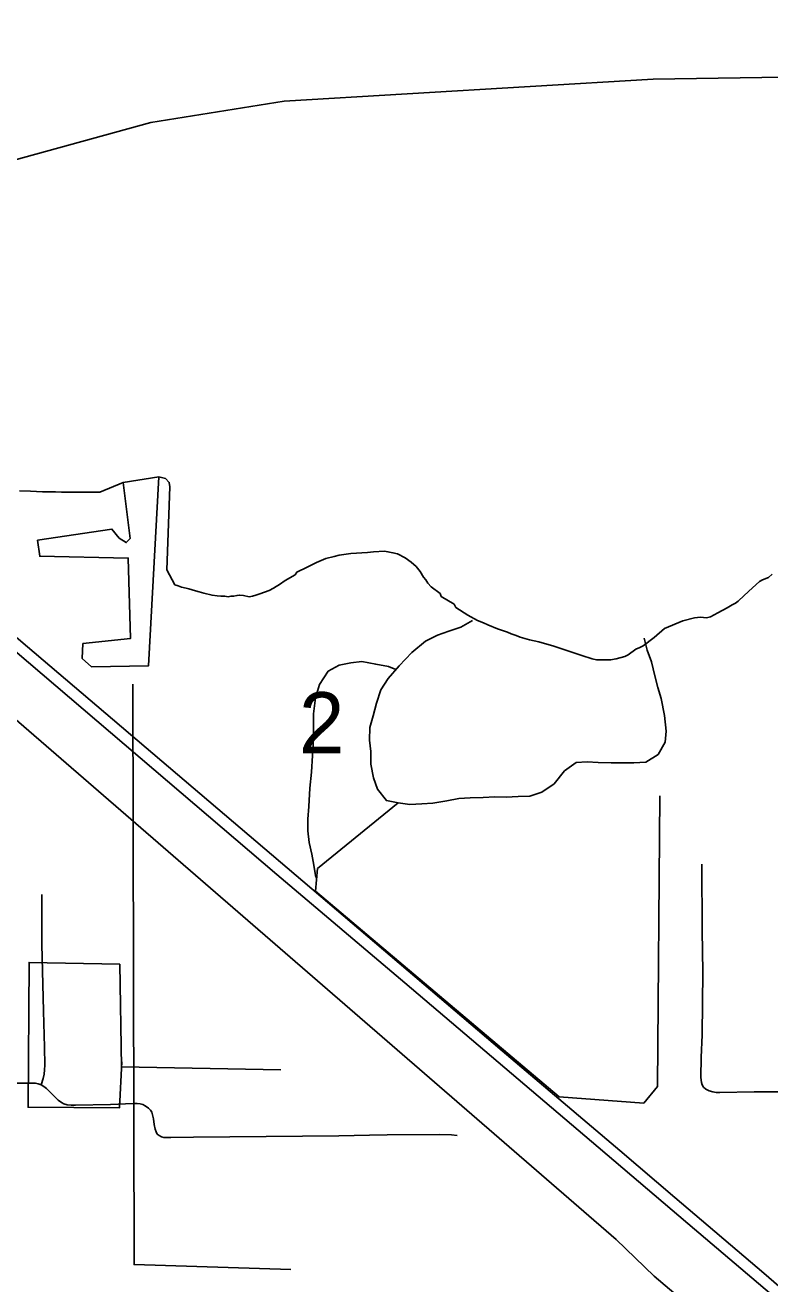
# Model space of a CAD drawing. Extents: x 0 to 34, y 0 to 22.
# Drawn here: x 2.4461 to 2.7014, y 18.0054 to 18.437 of the extents above; entities that cross this region are included whole.
import ezdxf

# ---------------------------------------------------------------- set-up
doc = ezdxf.new("R2010")
doc.units = 0
for name, color, linetype in [('GM_X_Corporation', 7, 'Continuous'), ('GM_X_Major_River', 7, 'Continuous'), ('GM_X_Minor_River', 7, 'Continuous'), ('GM_X_Section_Text', 7, 'Continuous'), ('GM_X_State_Route', 7, 'Continuous'), ('GM_X_Township_Road', 7, 'Continuous')]:
    doc.layers.add(name, color=color, linetype=linetype)

msp = doc.modelspace()

# ---------------------------------------------------------------- linework, layer by layer
at = {"layer": 'GM_X_Corporation'}
msp.add_lwpolyline([(3.00478, 18.43707), (2.97992, 18.42919), (2.92938, 18.42252), (2.66141, 18.41843), (2.5349, 18.41088), (2.48912, 18.40358), (2.36749, 18.37012), (2.29892, 18.34983), (2.2944, 18.34848), (2.29017, 18.34722), (2.28004, 18.34423), (2.20498, 18.31695), (2.13026, 18.28436), (2.1, 18.27405), (2.1, 16.59135)], dxfattribs=at)
at = {"layer": 'GM_X_Major_River'}
msp.add_line((2.49192, 18.28213), (2.47972, 18.28013), dxfattribs=at)
for points in [[(2.44409, 18.27733), (2.44789, 18.27716), (2.45206, 18.27698), (2.45643, 18.277), (2.45852, 18.27683), (2.47162, 18.27689), (2.47972, 18.28013)], [(2.47972, 18.28013), (2.48205, 18.26092), (2.48071, 18.2596), (2.47826, 18.26114), (2.47581, 18.2642), (2.45034, 18.26038), (2.45106, 18.25487), (2.48143, 18.25428), (2.48218, 18.22672), (2.46584, 18.22493), (2.46561, 18.2198), (2.46882, 18.21693), (2.48838, 18.21737), (2.49192, 18.28213)], [(2.49192, 18.28213), (2.49416, 18.28155), (2.49548, 18.28021), (2.49566, 18.27869), (2.49469, 18.25019), (2.49742, 18.24504)], [(2.52287, 18.24102), (2.524, 18.24121), (2.52514, 18.2416), (2.52647, 18.24199), (2.52969, 18.24314), (2.5312, 18.24391), (2.53215, 18.24448), (2.53329, 18.24525), (2.53518, 18.24659), (2.53858, 18.24851), (2.53915, 18.24946), (2.54275, 18.25119), (2.54597, 18.25272), (2.54919, 18.25407), (2.55203, 18.25484), (2.55374, 18.25523), (2.55772, 18.25582), (2.56341, 18.25623), (2.5655, 18.25642), (2.5693, 18.25663), (2.57044, 18.25645), (2.57215, 18.25608), (2.57367, 18.2557), (2.57633, 18.25439), (2.57843, 18.25287), (2.58014, 18.25136), (2.58148, 18.24966), (2.58263, 18.24776), (2.58339, 18.24682), (2.58416, 18.24568), (2.5853, 18.24436), (2.58835, 18.24209), (2.58874, 18.24114), (2.59312, 18.2385), (2.59369, 18.23736), (2.59788, 18.23472), (2.60112, 18.23284), (2.60321, 18.23209), (2.60473, 18.23133), (2.60797, 18.23002), (2.61006, 18.22927), (2.61139, 18.22889), (2.61272, 18.22833), (2.61443, 18.22777), (2.61577, 18.2272), (2.619, 18.22627), (2.62223, 18.22552), (2.62736, 18.22403), (2.6325, 18.22234), (2.63687, 18.22084), (2.64048, 18.21972), (2.642, 18.21935), (2.64675, 18.21937), (2.64865, 18.21976), (2.65168, 18.22053), (2.65281, 18.22111), (2.65546, 18.22302), (2.65679, 18.2236), (2.65792, 18.22417), (2.66171, 18.22704), (2.6653, 18.2301), (2.67155, 18.23279), (2.67553, 18.23376), (2.67762, 18.23396), (2.67971, 18.23378), (2.68103, 18.23416), (2.68349, 18.23551), (2.68671, 18.23723), (2.68842, 18.23819), (2.68955, 18.23876), (2.6905, 18.23953), (2.69258, 18.24144), (2.69541, 18.24411), (2.69787, 18.24622), (2.69881, 18.24679), (2.7009, 18.24756), (2.70222, 18.24871)], [(2.49742, 18.24504), (2.49855, 18.24471), (2.49969, 18.24433), (2.50121, 18.24396), (2.50216, 18.24377), (2.50444, 18.24302), (2.50577, 18.24265), (2.50729, 18.24228), (2.51014, 18.24153), (2.51185, 18.24135), (2.51318, 18.24116), (2.51451, 18.24117), (2.51565, 18.24099), (2.5166, 18.24118), (2.51755, 18.24118), (2.51869, 18.24138), (2.51964, 18.24157), (2.52097, 18.24139), (2.52287, 18.24102)]]:
    msp.add_lwpolyline(points, dxfattribs=at)
at = {"layer": 'GM_X_Minor_River'}
for points in [[(2.36701, 18.26457), (2.64872, 18.02059), (2.66169, 18.00811), (2.737, 17.94422), (2.75628, 17.92455), (2.77219, 17.89365), (2.65804, 17.86859), (2.54682, 17.86408), (2.47603, 17.86127), (2.42061, 17.8593)], [(2.59941, 18.23283), (2.59544, 18.23053), (2.59127, 18.22918), (2.58748, 18.22783), (2.58331, 18.22572), (2.57859, 18.2219), (2.57424, 18.21732), (2.57047, 18.21293), (2.56802, 18.20911), (2.56653, 18.20455), (2.56541, 18.20017), (2.56429, 18.19617), (2.56412, 18.1918), (2.56452, 18.188), (2.56454, 18.18363), (2.56552, 18.17888), (2.56687, 18.17509), (2.56992, 18.17111), (2.57391, 18.17037), (2.5779, 18.16982), (2.58208, 18.17003), (2.58588, 18.17024), (2.59062, 18.17102), (2.59479, 18.1718), (2.59858, 18.17201), (2.60314, 18.17222), (2.60713, 18.17243), (2.61092, 18.17226), (2.6151, 18.17247), (2.61908, 18.17268), (2.62325, 18.17403), (2.62741, 18.1769), (2.631, 18.18128), (2.63497, 18.18415), (2.63877, 18.18436), (2.64256, 18.18419), (2.64693, 18.18402), (2.65471, 18.18406), (2.65889, 18.18427), (2.66305, 18.18695), (2.6655, 18.19114), (2.66586, 18.19494), (2.66526, 18.20026), (2.66409, 18.20615), (2.66293, 18.20994), (2.66196, 18.21393), (2.6608, 18.21867), (2.65926, 18.22266), (2.65829, 18.22683)], [(2.57316, 18.21605), (2.57064, 18.21711), (2.56627, 18.21785), (2.56152, 18.21878), (2.55772, 18.21838), (2.55374, 18.2176), (2.54995, 18.21549), (2.54694, 18.21092), (2.54563, 18.20635), (2.5449, 18.20083), (2.54493, 18.19513), (2.54477, 18.19038), (2.5446, 18.18658), (2.54425, 18.18087), (2.54371, 18.17536), (2.54336, 18.16909), (2.543, 18.16471), (2.54302, 18.16072), (2.54342, 18.15673), (2.54439, 18.15275), (2.54498, 18.14895), (2.54576, 18.14477)], [(2.48297, 18.21099), (2.48342, 18.01202), (2.53715, 18.01037)], [(2.66369, 18.1727), (2.66288, 18.07311), (2.65816, 18.06738), (2.6291, 18.06953), (2.5456, 18.14002), (2.54631, 18.14782), (2.57391, 18.17037)], [(2.53376, 18.07877), (2.47908, 18.07984), (2.47852, 18.115), (2.44739, 18.11561), (2.44707, 18.06601), (2.47839, 18.06578), (2.47926, 18.08155)]]:
    msp.add_lwpolyline(points, dxfattribs=at)
at = {"layer": 'GM_X_State_Route'}
for points in [[(2.32427, 18.32289), (2.43302, 18.23041), (2.53238, 18.14581), (2.5762, 18.10862), (2.6425, 18.05228), (2.67326, 18.0261), (2.70357, 18.00047), (2.71553, 17.99031), (2.75061, 17.96052), (2.79287, 17.92439), (2.80271, 17.91643), (2.81262, 17.90855), (2.82077, 17.90255), (2.82865, 17.89695)], [(2.32715, 18.32565), (2.4035, 18.2607), (2.44374, 18.22642), (2.60957, 18.08537), (2.64991, 18.0512), (2.66881, 18.03502), (2.69927, 18.00908), (2.70884, 18.00091), (2.79294, 17.92908), (2.8025, 17.92113), (2.81117, 17.91424), (2.81841, 17.9089), (2.82651, 17.90318), (2.83267, 17.89916), (2.83668, 17.89664), (2.84237, 17.89321), (2.84916, 17.88924), (2.8572, 17.88476), (2.86534, 17.88048), (2.87342, 17.87642)]]:
    msp.add_lwpolyline(points, dxfattribs=at)
at = {"layer": 'GM_X_Township_Road'}
for points in [[(2.67801, 18.14937), (2.67813, 18.12646), (2.6784, 18.11246), (2.67817, 18.09077), (2.67786, 18.08302), (2.67774, 18.07625), (2.67782, 18.07529), (2.67795, 18.07447), (2.6782, 18.07365), (2.67866, 18.07291), (2.67947, 18.07216), (2.68062, 18.07158), (2.68183, 18.07124), (2.68301, 18.07109), (2.68425, 18.07101), (2.69599, 18.07124), (2.70926, 18.07126), (2.72936, 18.07108), (2.76342, 18.07073), (2.79111, 18.07034), (2.79445, 18.07028), (2.79649, 18.07008), (2.79895, 18.06973), (2.79985, 18.0696)], [(2.45154, 18.07368), (2.45219, 18.07586), (2.45253, 18.07737), (2.4527, 18.07879), (2.45278, 18.08042), (2.4527, 18.08657), (2.45238, 18.09888), (2.45175, 18.12195), (2.45174, 18.1358), (2.45181, 18.13887)], [(2.41849, 18.07419), (2.42183, 18.07419), (2.44457, 18.07425), (2.44785, 18.07425), (2.44958, 18.0742), (2.45054, 18.07404), (2.45154, 18.07368)], [(2.45154, 18.07368), (2.45248, 18.07313), (2.45333, 18.07242), (2.45741, 18.06839), (2.45849, 18.0676), (2.45936, 18.06716), (2.46042, 18.06685), (2.46183, 18.0667), (2.46329, 18.06666), (2.47537, 18.06694), (2.48308, 18.06727), (2.48452, 18.06731), (2.48549, 18.06718), (2.48637, 18.06693), (2.48724, 18.06649), (2.48839, 18.06568), (2.48902, 18.06503), (2.48945, 18.06432), (2.48977, 18.06343), (2.49002, 18.06206), (2.49029, 18.06004), (2.49064, 18.05843), (2.49093, 18.05753), (2.49137, 18.05681), (2.49202, 18.05624), (2.49275, 18.05587), (2.49356, 18.05565), (2.49453, 18.05556), (2.49604, 18.05556), (2.50381, 18.05569), (2.51624, 18.05582), (2.55357, 18.05615), (2.56411, 18.05643)], [(2.56411, 18.05643), (2.57016, 18.05655), (2.58804, 18.05659), (2.59225, 18.05652), (2.59414, 18.05633)]]:
    msp.add_lwpolyline(points, dxfattribs=at)

# ---------------------------------------------------------------- texts
at = {"layer": 'GM_X_Section_Text'}
msp.add_text('2', height=0.02093, rotation=0, dxfattribs=at).set_placement((2.53996, 18.18734))

doc.saveas('drawing.dxf')
